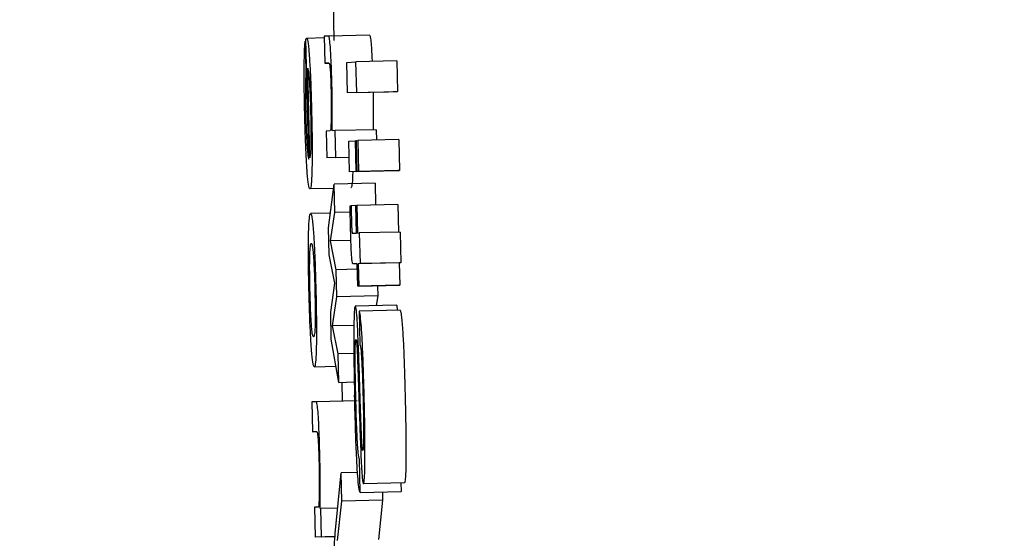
# Model space of a CAD drawing. Header units: inches. Extents: x 170 to 312, y 215 to 248.
# Tile 296 of 656: x 210.1558 to 210.1795, y 243.4816 to 243.4941. Entities that reach past the tile are written whole.
import ezdxf

# ---------------------------------------------------------------- set-up
doc = ezdxf.new("R2010")
doc.units = ezdxf.units.IN
doc.header["$LTSCALE"] = 0.25
doc.header["$MEASUREMENT"] = 0
doc.layers.add('ANNOTATIONS', color=1, linetype='Continuous')
doc.layers.add('MOTOR RH', color=7, linetype='Continuous')
doc.styles.add('ARIAL', font='arial.ttf', dxfattribs={"height": 0.09375})
doc.dimstyles.new('STANDARD$0', dxfattribs={"dimtxt": 0.09375, "dimasz": 0.09375, "dimexe": 0.03125, "dimexo": 0.046875, "dimgap": 0.09, "dimtad": 0, "dimtih": 1, "dimtoh": 1, "dimdec": 4, "dimzin": 0, "dimdsep": 46, "dimtxsty": 'ARIAL', "dimcen": 0.09, "dimadec": 0, "dimazin": 0, "dimtfac": 1, "dimtdec": 4, "dimtofl": 0, "dimtmove": 0, "dimatfit": 1, "dimfxl": 1, "dimtolj": 1, "dimtzin": 0, "dimarcsym": 0})

# ---------------------------------------------------------------- blocks, each defined once
blk = doc.blocks.new('*D26')
at = {"layer": 'ANNOTATIONS', "color": 0, "lineweight": -2, "transparency": 16777216}
for p, q in [((209.952995, 244.125047), (211.798957, 244.125047)), ((211.767707, 244.031297), (211.767707, 242.331666)), ((211.767707, 240.197174), (211.767707, 241.896805)), ((211.037182, 240.103424), (211.798957, 240.103424))]:
    blk.add_line(p, q, dxfattribs=at)
at = {"layer": 'ANNOTATIONS', "color": 0, "transparency": 16777216}
for points in [[(211.752082, 244.031297), (211.783332, 244.031297), (211.767707, 244.125047)], [(211.752082, 240.197174), (211.783332, 240.197174), (211.767707, 240.103424)]]:
    blk.add_solid(points, dxfattribs=at)
at = {"layer": 'defpoints', "color": 0, "transparency": 16777216}
for p in [(209.90612, 244.125047), (210.990307, 240.103424), (211.767707, 240.103424)]:
    blk.add_point(p, dxfattribs=at)
at = {"layer": 'ANNOTATIONS', "color": 0, "transparency": 16777216, "insert": (211.767707, 242.114236), "char_height": 0.09375, "attachment_point": 5, "style": 'ARIAL'}
blk.add_mtext('\\A1;OPENING\\PHEIGHT', dxfattribs=at)
blk = doc.blocks.new('*D27')
at = {"layer": 'ANNOTATIONS', "color": 0, "lineweight": -2, "transparency": 16777216}
for p, q in [((209.952995, 244.96103), (212.453946, 244.96103)), ((212.422696, 244.86728), (212.422696, 242.749657)), ((212.422696, 240.197174), (212.422696, 242.314797)), ((211.957527, 240.103424), (212.453946, 240.103424))]:
    blk.add_line(p, q, dxfattribs=at)
at = {"layer": 'ANNOTATIONS', "color": 0, "transparency": 16777216}
for points in [[(212.407071, 244.86728), (212.438321, 244.86728), (212.422696, 244.96103)], [(212.407071, 240.197174), (212.438321, 240.197174), (212.422696, 240.103424)]]:
    blk.add_solid(points, dxfattribs=at)
at = {"layer": 'defpoints', "color": 0, "transparency": 16777216}
for p in [(209.90612, 244.96103), (211.910652, 240.103424), (212.422696, 240.103424)]:
    blk.add_point(p, dxfattribs=at)
at = {"layer": 'ANNOTATIONS', "color": 0, "transparency": 16777216, "insert": (212.422696, 242.532227), "char_height": 0.09375, "attachment_point": 5, "style": 'ARIAL'}
blk.add_mtext('\\A1;TOTAL\\PHEIGHT', dxfattribs=at)

msp = doc.modelspace()

# ---------------------------------------------------------------- linework, layer by layer
at = {"layer": 'MOTOR RH'}
for p, q in [((210.163348, 243.494543), (210.16337, 243.493593)), ((210.162767, 243.490749), (210.162698, 243.49363)), ((210.163133, 243.493656), (210.162714, 243.493645)), ((210.163244, 243.493701), (210.163132, 243.493696)), ((210.163132, 243.493696), (210.163147, 243.49305)), ((210.164227, 243.493725), (210.163244, 243.493701)), ((210.162699, 243.493577), (210.162681, 243.493576)), ((210.162681, 243.493576), (210.162698, 243.492858)), ((210.16279, 243.49078), (210.162739, 243.492928)), ((210.163147, 243.49305), (210.163245, 243.493054)), ((210.163247, 243.493052), (210.163147, 243.49305)), ((210.163679, 243.49307), (210.163899, 243.493081)), ((210.163696, 243.492334), (210.163679, 243.49307)), ((210.164882, 243.493104), (210.163899, 243.493081)), ((210.163916, 243.492344), (210.163899, 243.493081)), ((210.164882, 243.493104), (210.164899, 243.492368)), ((210.162716, 243.492859), (210.162698, 243.492858)), ((210.164679, 243.492357), (210.163696, 243.492334)), ((210.163916, 243.492344), (210.163696, 243.492334)), ((210.163916, 243.492344), (210.164899, 243.492368)), ((210.164899, 243.492368), (210.164679, 243.492357)), ((210.163274, 243.491424), (210.163186, 243.49142)), ((210.163186, 243.49142), (210.163202, 243.490774)), ((210.163401, 243.49143), (210.163327, 243.491427)), ((210.164384, 243.491453), (210.163401, 243.49143)), ((210.163417, 243.490784), (210.163401, 243.49143)), ((210.164384, 243.491453), (210.16439, 243.491201)), ((210.163724, 243.49118), (210.163884, 243.491187)), ((210.163742, 243.490444), (210.163724, 243.49118)), ((210.163912, 243.491188), (210.163884, 243.491187)), ((210.163902, 243.490451), (210.163884, 243.491187)), ((210.163912, 243.491189), (210.163944, 243.49119)), ((210.16393, 243.490452), (210.163912, 243.491189)), ((210.164927, 243.491214), (210.163944, 243.49119)), ((210.163944, 243.49119), (210.163962, 243.490454)), ((210.164927, 243.491214), (210.164945, 243.490477)), ((210.163733, 243.490787), (210.163202, 243.490774)), ((210.163417, 243.490784), (210.163202, 243.490774)), ((210.163417, 243.490784), (210.163733, 243.490791)), ((210.164725, 243.490467), (210.163742, 243.490444)), ((210.163902, 243.490451), (210.163742, 243.490444)), ((210.163902, 243.490451), (210.164885, 243.490475)), ((210.164913, 243.490476), (210.16393, 243.490452)), ((210.163962, 243.490454), (210.16393, 243.490452)), ((210.163962, 243.490454), (210.164945, 243.490477)), ((210.164885, 243.490475), (210.164725, 243.490467)), ((210.164885, 243.490475), (210.164885, 243.490475)), ((210.164945, 243.490477), (210.164913, 243.490476)), ((210.163242, 243.489094), (210.163374, 243.490148)), ((210.164357, 243.490172), (210.163374, 243.490148)), ((210.16339, 243.489464), (210.163374, 243.490148)), ((210.164357, 243.490172), (210.16437, 243.489645)), ((210.163361, 243.490045), (210.162794, 243.490031)), ((210.163758, 243.489627), (210.163783, 243.489628)), ((210.163897, 243.489631), (210.163783, 243.489628)), ((210.163897, 243.489633), (210.163922, 243.489634)), ((210.163913, 243.48897), (210.163897, 243.489633)), ((210.164905, 243.489658), (210.163922, 243.489634)), ((210.163922, 243.489634), (210.163938, 243.488971)), ((210.164905, 243.489658), (210.164921, 243.488996)), ((210.163286, 243.489448), (210.16281, 243.489437)), ((210.163284, 243.488782), (210.16339, 243.489464)), ((210.163761, 243.489473), (210.16339, 243.489464)), ((210.163258, 243.488447), (210.163242, 243.489094)), ((210.163815, 243.488966), (210.163913, 243.48897)), ((210.163938, 243.488971), (210.163978, 243.488973)), ((210.164961, 243.488996), (210.163978, 243.488973)), ((210.163978, 243.488973), (210.163996, 243.488237)), ((210.164961, 243.488996), (210.164979, 243.48826)), ((210.163778, 243.488794), (210.163284, 243.488782)), ((210.163423, 243.488091), (210.163284, 243.488782)), ((210.163391, 243.487766), (210.163258, 243.488447)), ((210.16393, 243.488234), (210.163836, 243.488229)), ((210.163931, 243.488231), (210.163836, 243.488229)), ((210.163943, 243.487697), (210.16393, 243.488234)), ((210.164938, 243.488258), (210.163955, 243.488235)), ((210.163996, 243.488237), (210.163955, 243.488235)), ((210.163955, 243.488235), (210.163968, 243.487698)), ((210.164979, 243.48826), (210.163996, 243.488237)), ((210.164979, 243.48826), (210.164938, 243.488258)), ((210.164938, 243.488258), (210.164951, 243.487722)), ((210.163934, 243.488103), (210.163423, 243.488091)), ((210.163439, 243.487444), (210.163423, 243.488091)), ((210.163291, 243.487074), (210.163391, 243.487766)), ((210.164927, 243.48772), (210.163943, 243.487697)), ((210.163968, 243.487698), (210.163943, 243.487697)), ((210.163968, 243.487698), (210.164951, 243.487722)), ((210.164416, 243.487708), (210.164422, 243.487468)), ((210.164951, 243.487722), (210.164927, 243.48772)), ((210.164422, 243.487468), (210.163439, 243.487444)), ((210.164422, 243.487468), (210.164386, 243.48723)), ((210.163333, 243.486742), (210.163439, 243.487444)), ((210.164866, 243.487242), (210.163883, 243.487218)), ((210.163306, 243.486427), (210.163291, 243.487074)), ((210.164958, 243.487123), (210.163974, 243.487099)), ((210.163974, 243.487099), (210.163994, 243.486298)), ((210.163849, 243.486755), (210.163333, 243.486742)), ((210.163472, 243.486071), (210.163333, 243.486742)), ((210.163488, 243.485387), (210.163306, 243.486427)), ((210.163848, 243.48608), (210.163472, 243.486071)), ((210.163488, 243.485387), (210.163472, 243.486071)), ((210.162898, 243.48576), (210.163421, 243.485772)), ((210.163488, 243.485387), (210.163859, 243.485396)), ((210.163558, 243.485389), (210.163569, 243.484938)), ((210.162943, 243.484923), (210.162838, 243.484918)), ((210.162838, 243.484918), (210.162856, 243.484199)), ((210.163926, 243.484946), (210.162943, 243.484923)), ((210.162856, 243.484199), (210.162957, 243.484204)), ((210.162957, 243.484202), (210.162856, 243.484199)), ((210.164046, 243.483852), (210.164039, 243.483962)), ((210.164001, 243.48274), (210.163981, 243.483541)), ((210.163402, 243.48176), (210.16354, 243.483212)), ((210.163936, 243.483222), (210.16354, 243.483212)), ((210.163556, 243.482536), (210.16354, 243.483212)), ((210.165062, 243.482975), (210.164079, 243.482951)), ((210.164979, 243.482973), (210.164984, 243.482764)), ((210.164001, 243.48274), (210.164984, 243.482764)), ((210.164535, 243.482753), (210.16454, 243.482559)), ((210.163455, 243.481591), (210.163556, 243.482536)), ((210.16454, 243.482559), (210.163556, 243.482536)), ((210.16454, 243.482559), (210.164438, 243.481614)), ((210.162997, 243.482394), (210.162899, 243.482389)), ((210.162899, 243.482389), (210.162916, 243.481671)), ((210.163057, 243.482359), (210.163037, 243.482358)), ((210.16346, 243.482369), (210.163057, 243.482359)), ((210.163073, 243.481678), (210.163057, 243.482359)), ((210.163396, 243.481682), (210.162916, 243.481671)), ((210.163073, 243.481678), (210.162916, 243.481671)), ((210.163073, 243.481678), (210.163397, 243.481686))]:
    msp.add_line(p, q, dxfattribs=at)
for points, knots in [([(210.162698, 243.49363), (210.162701, 243.493633), (210.162706, 243.493641), (210.162712, 243.493644), (210.162714, 243.493645)], [0, 0, 0, 0, 0.499965, 1, 1, 1, 1]), ([(210.162714, 243.493645), (210.162721, 243.493639), (210.162736, 243.493622), (210.162759, 243.493458), (210.162775, 243.493243), (210.16278, 243.493172)], [0, 0, 0, 0, 0.301409, 0.767455, 1, 1, 1, 1]), ([(210.163288, 243.493376), (210.163282, 243.493453), (210.16327, 243.493608), (210.163255, 243.49369), (210.163247, 243.493698), (210.163244, 243.493701)], [0, 0, 0, 0, 0.373724, 0.745635, 1, 1, 1, 1]), ([(210.164227, 243.493725), (210.164234, 243.493713), (210.164246, 243.493692), (210.164262, 243.493529), (210.164269, 243.493423), (210.164271, 243.493399)], [0, 0, 0, 0, 0.528997, 0.896411, 1, 1, 1, 1]), ([(210.162656, 243.492969), (210.162657, 243.493066), (210.16266, 243.493298), (210.162669, 243.493492), (210.162678, 243.493556), (210.162681, 243.493576)], [0, 0, 0, 0, 0.325081, 0.780277, 1, 1, 1, 1]), ([(210.163321, 243.492522), (210.163318, 243.492663), (210.16331, 243.492946), (210.163297, 243.493229), (210.163289, 243.493353), (210.163288, 243.493376)], [0, 0, 0, 0, 0.447069, 0.897523, 1, 1, 1, 1]), ([(210.164271, 243.493399), (210.164277, 243.49331), (210.164283, 243.493217), (210.164287, 243.493094), (210.164287, 243.493089)], [0, 0, 0, 0, 0.961581, 1, 1, 1, 1]), ([(210.16278, 243.493172), (210.162788, 243.493045), (210.162804, 243.492792), (210.162821, 243.492328), (210.162829, 243.492026), (210.162832, 243.491898)], [0, 0, 0, 0, 0.365494, 0.731546, 1, 1, 1, 1]), ([(210.162668, 243.491823), (210.162665, 243.491957), (210.162658, 243.492285), (210.162654, 243.49268), (210.162655, 243.492903), (210.162656, 243.492969)], [0, 0, 0, 0, 0.32643, 0.798309, 1, 1, 1, 1]), ([(210.162739, 243.492928), (210.162747, 243.492894), (210.16276, 243.49284), (210.162779, 243.492626), (210.162793, 243.492373), (210.162803, 243.492108), (210.162807, 243.491946), (210.162809, 243.491878)], [0, 0, 0, 0, 0.336412, 0.526238, 0.717833, 0.882899, 1, 1, 1, 1]), ([(210.163245, 243.493054), (210.163249, 243.493052), (210.163256, 243.493049), (210.163267, 243.493008), (210.163275, 243.492952), (210.163279, 243.49289), (210.163281, 243.492873)], [0, 0, 0, 0, 0.376033, 0.6365679, 0.8986291, 1, 1, 1, 1]), ([(210.162698, 243.492858), (210.162695, 243.492813), (210.16269, 243.492723), (210.162687, 243.492592), (210.162685, 243.492525)], [0, 0, 0, 0, 0.495911, 1, 1, 1, 1]), ([(210.163281, 243.492873), (210.163284, 243.492824), (210.16329, 243.492725), (210.163296, 243.492544), (210.163299, 243.492425), (210.163301, 243.492372)], [0, 0, 0, 0, 0.359023, 0.718429, 1, 1, 1, 1]), ([(210.162685, 243.492525), (210.162685, 243.492485), (210.162684, 243.492391), (210.162685, 243.492279), (210.162685, 243.492214)], [0, 0, 0, 0, 0.426067, 1, 1, 1, 1]), ([(210.16333, 243.491983), (210.16333, 243.492051), (210.163328, 243.492225), (210.163324, 243.49241), (210.163321, 243.492522)], [0, 0, 0, 0, 0.393906, 1, 1, 1, 1]), ([(210.162685, 243.492214), (210.162686, 243.492181), (210.162687, 243.492114), (210.162689, 243.491987), (210.162691, 243.491894), (210.162692, 243.491835)], [0, 0, 0, 0, 0.273572, 0.547359, 1, 1, 1, 1]), ([(210.163301, 243.492372), (210.163303, 243.492281), (210.163306, 243.492099), (210.163307, 243.491827), (210.163303, 243.4917), (210.163301, 243.491628)], [0, 0, 0, 0, 0.3013209, 0.6031633, 1, 1, 1, 1]), ([(210.164309, 243.492349), (210.164309, 243.492342), (210.164311, 243.492225), (210.164313, 243.492112), (210.164314, 243.492006)], [0, 0, 0, 0, 0.0558222, 1, 1, 1, 1]), ([(210.163327, 243.491427), (210.163328, 243.491507), (210.163331, 243.49167), (210.163331, 243.491877), (210.16333, 243.491983)], [0, 0, 0, 0, 0.4916586, 1, 1, 1, 1]), ([(210.164314, 243.492006), (210.164314, 243.491907), (210.164314, 243.491699), (210.164311, 243.491536), (210.16431, 243.49145)], [0, 0, 0, 0, 0.477118, 1, 1, 1, 1]), ([(210.162722, 243.490514), (210.162714, 243.490641), (210.162698, 243.490894), (210.16268, 243.491371), (210.162672, 243.491685), (210.162668, 243.491823)], [0, 0, 0, 0, 0.3582777, 0.7170114, 1, 1, 1, 1]), ([(210.162692, 243.491835), (210.162694, 243.491763), (210.162698, 243.491585), (210.162705, 243.49142), (210.162709, 243.491322)], [0, 0, 0, 0, 0.405578, 1, 1, 1, 1]), ([(210.162809, 243.491878), (210.162811, 243.491747), (210.162817, 243.491487), (210.162816, 243.491273), (210.162816, 243.491167)], [0, 0, 0, 0, 0.504711, 1, 1, 1, 1]), ([(210.162832, 243.491898), (210.162837, 243.491688), (210.162846, 243.491266), (210.162846, 243.490814), (210.162843, 243.49061), (210.162842, 243.490553)], [0, 0, 0, 0, 0.417996, 0.838659, 1, 1, 1, 1]), ([(210.163301, 243.491628), (210.163297, 243.491556), (210.16329, 243.491435), (210.163279, 243.491427), (210.163274, 243.491424)], [0, 0, 0, 0, 0.589056, 1, 1, 1, 1]), ([(210.162709, 243.491322), (210.162712, 243.491263), (210.162719, 243.491114), (210.162727, 243.491009), (210.162732, 243.490946)], [0, 0, 0, 0, 0.396043, 1, 1, 1, 1]), ([(210.162816, 243.491167), (210.162815, 243.491102), (210.162811, 243.490926), (210.1628, 243.490832), (210.162793, 243.490792), (210.16279, 243.49078)], [0, 0, 0, 0, 0.298257, 0.802726, 1, 1, 1, 1]), ([(210.162732, 243.490946), (210.162737, 243.490902), (210.162749, 243.49079), (210.16276, 243.490765), (210.162767, 243.490749)], [0, 0, 0, 0, 0.396619, 1, 1, 1, 1]), ([(210.162842, 243.490553), (210.16284, 243.490458), (210.162833, 243.49022), (210.162816, 243.490057), (210.1628, 243.490039), (210.162794, 243.490031)], [0, 0, 0, 0, 0.276496, 0.692171, 1, 1, 1, 1]), ([(210.162794, 243.490031), (210.162782, 243.490048), (210.162762, 243.490077), (210.162736, 243.490317), (210.162724, 243.490482), (210.162722, 243.490514)], [0, 0, 0, 0, 0.5243735, 0.9096528, 1, 1, 1, 1]), ([(210.163821, 243.490446), (210.16382, 243.490399), (210.163815, 243.490212), (210.163799, 243.490082), (210.163784, 243.490063), (210.163777, 243.490055)], [0, 0, 0, 0, 0.162222, 0.643541, 1, 1, 1, 1]), ([(210.163769, 243.489094), (210.163767, 243.489183), (210.163763, 243.489361), (210.16376, 243.489538), (210.163758, 243.489627)], [0, 0, 0, 0, 0.499261, 1, 1, 1, 1]), ([(210.163783, 243.489628), (210.163783, 243.489583), (210.163785, 243.489493), (210.163787, 243.489401), (210.163788, 243.489356)], [0, 0, 0, 0, 0.497623, 1, 1, 1, 1]), ([(210.16276, 243.488926), (210.162763, 243.489018), (210.16277, 243.489256), (210.162788, 243.489413), (210.162803, 243.48943), (210.16281, 243.489437)], [0, 0, 0, 0, 0.273149, 0.703274, 1, 1, 1, 1]), ([(210.16281, 243.489437), (210.162822, 243.489419), (210.162845, 243.489389), (210.16287, 243.489084), (210.162881, 243.488953)], [0, 0, 0, 0, 0.573945, 1, 1, 1, 1]), ([(210.163788, 243.489356), (210.163789, 243.489319), (210.163791, 243.489235), (210.163794, 243.489131), (210.163797, 243.489078), (210.163798, 243.489063)], [0, 0, 0, 0, 0.3567104, 0.8091725, 1, 1, 1, 1]), ([(210.16277, 243.487596), (210.162765, 243.487804), (210.162757, 243.48822), (210.162756, 243.488669), (210.162759, 243.488869), (210.16276, 243.488926)], [0, 0, 0, 0, 0.415079, 0.833002, 1, 1, 1, 1]), ([(210.162881, 243.488953), (210.162889, 243.488828), (210.162904, 243.488578), (210.162923, 243.48809), (210.162931, 243.48776), (210.162935, 243.487604)], [0, 0, 0, 0, 0.345024, 0.690136, 1, 1, 1, 1]), ([(210.163783, 243.488648), (210.16378, 243.488719), (210.163775, 243.488864), (210.163771, 243.489016), (210.163769, 243.489094)], [0, 0, 0, 0, 0.491139, 1, 1, 1, 1]), ([(210.163798, 243.489063), (210.163799, 243.489046), (210.163802, 243.489005), (210.163808, 243.48897), (210.163812, 243.488967), (210.163815, 243.488966)], [0, 0, 0, 0, 0.191862, 0.491036, 1, 1, 1, 1]), ([(210.162789, 243.488402), (210.162792, 243.48848), (210.1628, 243.488678), (210.162816, 243.488714), (210.162826, 243.488718), (210.162827, 243.488719)], [0, 0, 0, 0, 0.356335, 0.902795, 1, 1, 1, 1]), ([(210.162827, 243.488719), (210.162833, 243.488714), (210.162846, 243.488701), (210.162863, 243.488591), (210.162874, 243.488452), (210.162877, 243.488425)], [0, 0, 0, 0, 0.36107, 0.873203, 1, 1, 1, 1]), ([(210.163801, 243.488338), (210.163798, 243.488379), (210.163791, 243.488457), (210.163786, 243.488586), (210.163783, 243.488648)], [0, 0, 0, 0, 0.514066, 1, 1, 1, 1]), ([(210.162877, 243.488425), (210.162881, 243.488353), (210.162891, 243.488209), (210.162903, 243.48791), (210.162909, 243.487701), (210.162911, 243.487599)], [0, 0, 0, 0, 0.336428, 0.673439, 1, 1, 1, 1]), ([(210.162794, 243.487597), (210.162791, 243.487715), (210.162786, 243.487953), (210.162786, 243.488228), (210.162788, 243.488355), (210.162789, 243.488402)], [0, 0, 0, 0, 0.386152, 0.77409, 1, 1, 1, 1]), ([(210.163836, 243.488229), (210.163832, 243.488231), (210.163824, 243.488234), (210.163813, 243.488253), (210.163805, 243.488309), (210.163801, 243.488338)], [0, 0, 0, 0, 0.3910331, 0.6915705, 1, 1, 1, 1]), ([(210.162824, 243.486264), (210.162816, 243.486399), (210.162799, 243.48667), (210.162781, 243.487156), (210.162773, 243.487469), (210.16277, 243.487596)], [0, 0, 0, 0, 0.371936, 0.744199, 1, 1, 1, 1]), ([(210.162828, 243.486789), (210.162823, 243.48687), (210.162812, 243.487034), (210.162801, 243.487332), (210.162796, 243.487523), (210.162794, 243.487597)], [0, 0, 0, 0, 0.378013, 0.757761, 1, 1, 1, 1]), ([(210.162911, 243.487599), (210.162914, 243.487453), (210.16292, 243.487206), (210.16292, 243.486899), (210.162915, 243.486674), (210.162902, 243.486503), (210.162888, 243.486487), (210.16288, 243.486478)], [0, 0, 0, 0, 0.203964, 0.343653, 0.483497, 0.68382, 1, 1, 1, 1]), ([(210.162935, 243.487604), (210.16294, 243.487383), (210.162949, 243.486983), (210.16295, 243.486527), (210.162947, 243.48633), (210.162946, 243.486259)], [0, 0, 0, 0, 0.439331, 0.797021, 1, 1, 1, 1]), ([(210.164866, 243.487242), (210.164874, 243.487239), (210.164882, 243.487235), (210.164891, 243.487134), (210.164893, 243.487122)], [0, 0, 0, 0, 0.871681, 1, 1, 1, 1]), ([(210.163883, 243.487218), (210.163876, 243.487202), (210.163861, 243.48717), (210.16385, 243.486923), (210.163848, 243.486717), (210.163847, 243.486653)], [0, 0, 0, 0, 0.406646, 0.815858, 1, 1, 1, 1]), ([(210.163921, 243.486981), (210.163917, 243.487028), (210.163906, 243.487154), (210.163893, 243.487212), (210.163885, 243.487217), (210.163883, 243.487218)], [0, 0, 0, 0, 0.307761, 0.815593, 1, 1, 1, 1]), ([(210.164025, 243.486779), (210.164015, 243.486873), (210.163998, 243.487051), (210.163982, 243.487084), (210.163974, 243.487099)], [0, 0, 0, 0, 0.524985, 1, 1, 1, 1]), ([(210.164958, 243.487123), (210.164964, 243.487107), (210.164975, 243.48708), (210.164992, 243.486974), (210.165003, 243.486861), (210.165008, 243.486803)], [0, 0, 0, 0, 0.420099, 0.705083, 1, 1, 1, 1]), ([(210.16288, 243.486478), (210.162873, 243.486483), (210.162861, 243.486494), (210.162843, 243.486599), (210.162832, 243.486739), (210.162828, 243.486789)], [0, 0, 0, 0, 0.389287, 0.780839, 1, 1, 1, 1]), ([(210.16394, 243.486676), (210.163937, 243.486724), (210.163931, 243.486839), (210.163925, 243.486929), (210.163921, 243.486981)], [0, 0, 0, 0, 0.4236648, 1, 1, 1, 1]), ([(210.164065, 243.486043), (210.164061, 243.486139), (210.16405, 243.486398), (210.164036, 243.486638), (210.164026, 243.486761), (210.164025, 243.486779)], [0, 0, 0, 0, 0.334446, 0.903427, 1, 1, 1, 1]), ([(210.165008, 243.486803), (210.165013, 243.486737), (210.165026, 243.48656), (210.165039, 243.486288), (210.165047, 243.486095), (210.165048, 243.486067)], [0, 0, 0, 0, 0.334392, 0.903221, 1, 1, 1, 1]), ([(210.163847, 243.486653), (210.163847, 243.486475), (210.163845, 243.486062), (210.163856, 243.485487), (210.163864, 243.485142), (210.163866, 243.485079)], [0, 0, 0, 0, 0.3811521, 0.8869414, 1, 1, 1, 1]), ([(210.163992, 243.485257), (210.163984, 243.485501), (210.163969, 243.485993), (210.163949, 243.486447), (210.16394, 243.486676)], [0, 0, 0, 0, 0.494805, 1, 1, 1, 1]), ([(210.163881, 243.486043), (210.163881, 243.486119), (210.163882, 243.48627), (210.163889, 243.486397), (210.163896, 243.486411), (210.163899, 243.486417)], [0, 0, 0, 0, 0.34725, 0.696567, 1, 1, 1, 1]), ([(210.163899, 243.486417), (210.163902, 243.486411), (210.163908, 243.486401), (210.163915, 243.486325), (210.163918, 243.486289)], [0, 0, 0, 0, 0.530461, 1, 1, 1, 1]), ([(210.163918, 243.486289), (210.16392, 243.486263), (210.163924, 243.486209), (210.163927, 243.48614), (210.163929, 243.486105)], [0, 0, 0, 0, 0.493143, 1, 1, 1, 1]), ([(210.163994, 243.486298), (210.164003, 243.486264), (210.164016, 243.486214), (210.164031, 243.486013), (210.164036, 243.485916), (210.164037, 243.485896)], [0, 0, 0, 0, 0.625095, 0.921545, 1, 1, 1, 1]), ([(210.162898, 243.48576), (210.162886, 243.485777), (210.162866, 243.485806), (210.162839, 243.486055), (210.162827, 243.486228), (210.162824, 243.486264)], [0, 0, 0, 0, 0.522037, 0.900935, 1, 1, 1, 1]), ([(210.162946, 243.486259), (210.162943, 243.486166), (210.162937, 243.485933), (210.162919, 243.485782), (210.162905, 243.485766), (210.162898, 243.48576)], [0, 0, 0, 0, 0.280773, 0.704956, 1, 1, 1, 1]), ([(210.163894, 243.485061), (210.163891, 243.48518), (210.163885, 243.48549), (210.16388, 243.485829), (210.163881, 243.486016), (210.163881, 243.486043)], [0, 0, 0, 0, 0.348647, 0.906724, 1, 1, 1, 1]), ([(210.163929, 243.486105), (210.163934, 243.485998), (210.16395, 243.485605), (210.163964, 243.485174), (210.163974, 243.484861)], [0, 0, 0, 0, 0.272483, 1, 1, 1, 1]), ([(210.164098, 243.484971), (210.164095, 243.4851), (210.164088, 243.485346), (210.164077, 243.485708), (210.164069, 243.485931), (210.164065, 243.486043)], [0, 0, 0, 0, 0.352757, 0.673364, 1, 1, 1, 1]), ([(210.165048, 243.486067), (210.165053, 243.485945), (210.165061, 243.485712), (210.165072, 243.485349), (210.165078, 243.485113), (210.165081, 243.484995)], [0, 0, 0, 0, 0.35343, 0.67435, 1, 1, 1, 1]), ([(210.164037, 243.485896), (210.164043, 243.485776), (210.164057, 243.485486), (210.164065, 243.485149), (210.16407, 243.48495)], [0, 0, 0, 0, 0.41247, 1, 1, 1, 1]), ([(210.164039, 243.483962), (210.164036, 243.484029), (210.16402, 243.484359), (210.164006, 243.484816), (210.163994, 243.485185), (210.163992, 243.485257)], [0, 0, 0, 0, 0.168083, 0.837898, 1, 1, 1, 1]), ([(210.163031, 243.48362), (210.163027, 243.483784), (210.163019, 243.484067), (210.163004, 243.484439), (210.162987, 243.484706), (210.162965, 243.484895), (210.162951, 243.484912), (210.162943, 243.484923)], [0, 0, 0, 0, 0.219088, 0.377969, 0.537617, 0.720448, 1, 1, 1, 1]), ([(210.164001, 243.48274), (210.16399, 243.482765), (210.163971, 243.482807), (210.163941, 243.483114), (210.163913, 243.483578), (210.163887, 243.484259), (210.163873, 243.484785), (210.163866, 243.485079)], [0, 0, 0, 0, 0.227436, 0.389552, 0.552181, 0.749104, 1, 1, 1, 1]), ([(210.163931, 243.483991), (210.163925, 243.484133), (210.163909, 243.484463), (210.1639, 243.484845), (210.163894, 243.485061)], [0, 0, 0, 0, 0.432918, 1, 1, 1, 1]), ([(210.163974, 243.484861), (210.163981, 243.484615), (210.163997, 243.484117), (210.164017, 243.483659), (210.164026, 243.483427)], [0, 0, 0, 0, 0.494832, 1, 1, 1, 1]), ([(210.16407, 243.48495), (210.164074, 243.484776), (210.164081, 243.484466), (210.164081, 243.484198), (210.164081, 243.484081)], [0, 0, 0, 0, 0.5601253, 1, 1, 1, 1]), ([(210.164115, 243.483486), (210.164115, 243.483657), (210.164117, 243.484047), (210.164107, 243.484589), (210.164099, 243.484912), (210.164098, 243.484971)], [0, 0, 0, 0, 0.388172, 0.889068, 1, 1, 1, 1]), ([(210.165081, 243.484995), (210.165087, 243.484717), (210.165097, 243.484236), (210.1651, 243.483744), (210.165098, 243.483549), (210.165098, 243.48351)], [0, 0, 0, 0, 0.5222947, 0.9027885, 1, 1, 1, 1]), ([(210.162957, 243.484204), (210.162962, 243.484198), (210.162971, 243.484187), (210.162985, 243.484067), (210.162995, 243.483907), (210.163005, 243.483686), (210.163009, 243.483529), (210.163011, 243.483439)], [0, 0, 0, 0, 0.3080545, 0.4812774, 0.6559221, 0.8048078, 1, 1, 1, 1]), ([(210.163981, 243.483541), (210.163972, 243.483572), (210.163958, 243.483618), (210.16394, 243.483837), (210.163933, 243.483956), (210.163931, 243.483991)], [0, 0, 0, 0, 0.5931005, 0.8831282, 1, 1, 1, 1]), ([(210.164081, 243.484081), (210.164081, 243.484012), (210.164079, 243.483876), (210.164072, 243.483768), (210.164066, 243.483757), (210.164063, 243.483753)], [0, 0, 0, 0, 0.350015, 0.701661, 1, 1, 1, 1]), ([(210.164063, 243.483753), (210.16406, 243.483756), (210.164055, 243.483761), (210.164049, 243.483825), (210.164046, 243.483852)], [0, 0, 0, 0, 0.5950912, 1, 1, 1, 1]), ([(210.163011, 243.483439), (210.163013, 243.483334), (210.163017, 243.483123), (210.163018, 243.482866), (210.163016, 243.482735), (210.163015, 243.482678)], [0, 0, 0, 0, 0.364203, 0.727448, 1, 1, 1, 1]), ([(210.163041, 243.482992), (210.163041, 243.483074), (210.163039, 243.483275), (210.163034, 243.483491), (210.163031, 243.48362)], [0, 0, 0, 0, 0.405589, 1, 1, 1, 1]), ([(210.164079, 243.482951), (210.164086, 243.482967), (210.1641, 243.482995), (210.164111, 243.483223), (210.164114, 243.483415), (210.164115, 243.483486)], [0, 0, 0, 0, 0.425092, 0.786702, 1, 1, 1, 1]), ([(210.165098, 243.48351), (210.165096, 243.48339), (210.165092, 243.483152), (210.165078, 243.482995), (210.165067, 243.482981), (210.165062, 243.482975)], [0, 0, 0, 0, 0.368415, 0.73753, 1, 1, 1, 1]), ([(210.164026, 243.483427), (210.164029, 243.483385), (210.164034, 243.483298), (210.164039, 243.483229), (210.164041, 243.483194)], [0, 0, 0, 0, 0.493819, 1, 1, 1, 1]), ([(210.163037, 243.482358), (210.163039, 243.482452), (210.163042, 243.482642), (210.163041, 243.482874), (210.163041, 243.482992)], [0, 0, 0, 0, 0.494033, 1, 1, 1, 1]), ([(210.164041, 243.483194), (210.164045, 243.483146), (210.164056, 243.483019), (210.164069, 243.482958), (210.164077, 243.482953), (210.164079, 243.482951)], [0, 0, 0, 0, 0.3066348, 0.7998805, 1, 1, 1, 1]), ([(210.163015, 243.482678), (210.163013, 243.482597), (210.16301, 243.48246), (210.163002, 243.482397), (210.162998, 243.482394), (210.162997, 243.482394)], [0, 0, 0, 0, 0.537282, 0.912165, 1, 1, 1, 1]), ([(210.163375, 243.48128), (210.163377, 243.481341), (210.163383, 243.481567), (210.163394, 243.481679), (210.163402, 243.48176)], [0, 0, 0, 0, 0.269443, 1, 1, 1, 1])]:
    msp.add_open_spline(points, degree=3, knots=knots, dxfattribs=at)

# ---------------------------------------------------------------- dimensions: what is measured, and where the dimension line sits
at = {"layer": 'ANNOTATIONS'}
for base, p1, p2, text, picture, middle in [((212.422696, 240.103424), (209.90612, 244.96103), (211.910652, 240.103424), 'TOTAL\\PHEIGHT', '*D27', (212.422696, 242.532227)), ((211.767707, 240.103424), (209.90612, 244.125047), (210.990307, 240.103424), 'OPENING\\PHEIGHT', '*D26', (211.767707, 242.114236))]:
    dim = msp.add_linear_dim(base=base, p1=p1, p2=p2, angle=90, text=text, dimstyle='STANDARD$0', dxfattribs=at)
    dim.commit()
    dim.dimension.update_dxf_attribs({"geometry": picture, "text_midpoint": middle})

doc.saveas('drawing.dxf')
